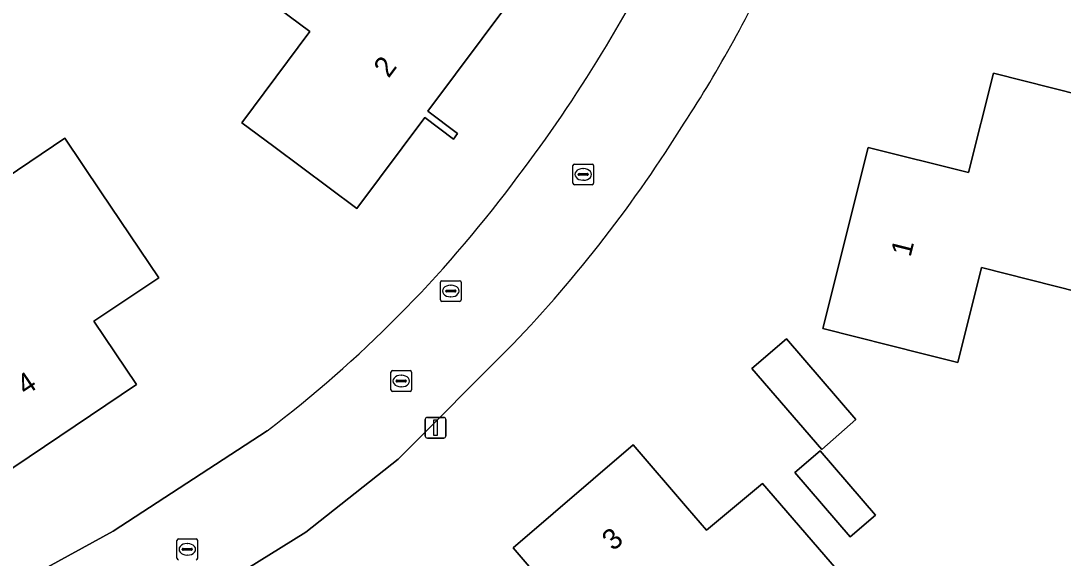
# Model space of a CAD drawing. Extents: x 163266 to 164362, y 381528 to 382286.
# Drawn here: x 163539 to 163589.4, y 381700.8 to 381726.8 of the extents above; entities that cross this region are included whole.
import ezdxf

# ---------------------------------------------------------------- set-up
doc = ezdxf.new("R2010")
doc.units = 0
for name, color, linetype in [('IMGEO_Erf', 7, 'Continuous'), ('IMGEO_Kolk', 7, 'Continuous'), ('IMGEO_Lichtmast', 7, 'Continuous'), ('IMGEO_Pand', 7, 'Continuous'), ('IMGEO_Pand_nummerreeks', 7, 'Continuous'), ('IMGEO_Rijbaan_lokaal_open', 7, 'Continuous'), ('IMGEO_Rioolput', 7, 'Continuous')]:
    doc.layers.add(name, color=color, linetype=linetype)

msp = doc.modelspace()

# ---------------------------------------------------------------- linework, layer by layer
at = {"layer": 'IMGEO_Erf'}
for points in [[(163549.68, 381721.855), (163552.971, 381726.256), (163550.977, 381727.747), (163552.146, 381729.31), (163555.14, 381733.314), (163562.638, 381727.707), (163558.675, 381722.407), (163560.106, 381721.337), (163559.903, 381721.065), (163558.519, 381722.101), (163555.231, 381717.704), (163551.227, 381720.698)], [(163593.618, 381712.787), (163585.424, 381714.85), (163584.271, 381710.27), (163582.595, 381710.692), (163577.746, 381711.913), (163579.95, 381720.664), (163584.797, 381719.444), (163586.005, 381724.241), (163595.877, 381721.756), (163594.656, 381716.908)], [(163529.669, 381712.111), (163529.859, 381713.529), (163532.747, 381715.472), (163534.065, 381715.214), (163535.41, 381713.216), (163537.863, 381714.866), (163535.992, 381717.646), (163541.13, 381721.104), (163542.874, 381718.513), (163545.665, 381714.364), (163542.533, 381712.256), (163544.586, 381709.204), (163537.163, 381704.209), (163533.959, 381708.972), (163532.459, 381707.962)], [(163577.705, 381706.07), (163574.329, 381709.98), (163575.991, 381711.415), (163579.354, 381707.505)], [(163569.707, 381687.944), (163569.631, 381688.032), (163568.971, 381688.802), (163565.158, 381693.246), (163567.779, 381695.495), (163566.05, 381697.51), (163562.794, 381701.304), (163568.596, 381706.282), (163571.22, 381703.224), (163572.125, 381702.168), (163574.843, 381704.413), (163578.11, 381700.628), (163580.086, 381698.34), (163575.344, 381694.271), (163574.181, 381695.626), (163571.866, 381693.639), (163572.506, 381692.893), (163573.028, 381692.284), (163573.764, 381691.426)], [(163579.077, 381701.842), (163576.399, 381704.943), (163577.617, 381705.994), (163580.296, 381702.895)]]:
    msp.add_lwpolyline(points, close=True, dxfattribs=at)
for points in [[(163562.772, 381711.146), (163557.229, 381705.595), (163552.771, 381702.059), (163545.294, 381697.408), (163539.446, 381694.524), (163532.966, 381691.972), (163523.182, 381688.767), (163513.655, 381685.838), (163510.055, 381684.458)], [(163509.739, 381689.939), (163515.167, 381692.112), (163530.227, 381696.265), (163534.828, 381697.975), (163539.797, 381700.104), (163543.47, 381702.108), (163550.9, 381706.962)]]:
    msp.add_lwpolyline(points, dxfattribs=at)
for centre, radius, start, end in [((163506.404, 381762.133), 71.026, 322.50047, 334.09087), ((163523.806, 381752.939), 56.567, 326.6475, 336.0576), ((163515.709, 381756.167), 65.129, 316.27049, 328.19203), ((163514.08, 381755.388), 60.834, 307.24677, 323.13863)]:
    msp.add_arc(centre, radius, start, end, dxfattribs=at)
at = {"layer": 'IMGEO_Kolk'}
for p, q in [((163565.677, 381718.93), (163565.677, 381719.782)), ((163565.752, 381719.856), (163566.604, 381719.856)), ((163566.165, 381719.636), (163566.19, 381719.636)), ((163566.678, 381719.782), (163566.678, 381718.93)), ((163565.936, 381719.35), (163565.936, 381719.362)), ((163566.374, 381719.313), (163565.976, 381719.313)), ((163565.979, 381719.399), (163566.377, 381719.399)), ((163566.188, 381719.076), (163566.163, 381719.076)), ((163566.42, 381719.362), (163566.42, 381719.35)), ((163566.604, 381718.856), (163565.752, 381718.856)), ((163556.885, 381708.946), (163556.885, 381709.798)), ((163556.96, 381709.872), (163557.812, 381709.872)), ((163557.373, 381709.652), (163557.398, 381709.652)), ((163557.886, 381709.798), (163557.886, 381708.946)), ((163557.144, 381709.366), (163557.144, 381709.378)), ((163557.582, 381709.329), (163557.184, 381709.329)), ((163557.187, 381709.415), (163557.585, 381709.415)), ((163557.396, 381709.092), (163557.371, 381709.092)), ((163557.628, 381709.378), (163557.628, 381709.366)), ((163557.812, 381708.872), (163556.96, 381708.872)), ((163546.548, 381700.811), (163546.548, 381701.663)), ((163546.623, 381701.737), (163547.475, 381701.737)), ((163547.036, 381701.517), (163547.061, 381701.517)), ((163547.549, 381701.663), (163547.549, 381700.811)), ((163546.807, 381701.231), (163546.807, 381701.243)), ((163547.245, 381701.194), (163546.847, 381701.194)), ((163546.85, 381701.28), (163547.248, 381701.28)), ((163547.059, 381700.957), (163547.034, 381700.957)), ((163547.291, 381701.243), (163547.291, 381701.231))]:
    msp.add_line(p, q, dxfattribs=at)
for points in [[(163565.677, 381718.93), (163565.677, 381719.782)], [(163565.752, 381719.856), (163566.604, 381719.856)], [(163566.678, 381719.782), (163566.678, 381718.93)], [(163566.604, 381718.856), (163565.752, 381718.856)], [(163556.885, 381708.946), (163556.885, 381709.798)], [(163556.96, 381709.872), (163557.812, 381709.872)], [(163557.886, 381709.798), (163557.886, 381708.946)], [(163557.812, 381708.872), (163556.96, 381708.872)], [(163546.548, 381700.811), (163546.548, 381701.663)], [(163546.623, 381701.737), (163547.475, 381701.737)], [(163547.549, 381701.663), (163547.549, 381700.811)]]:
    msp.add_lwpolyline(points, dxfattribs=at)
for centre, radius, start, end in [((163565.754, 381719.78), 0.0765, 91.552, 178.448), ((163565.754, 381719.78), 0.0765, 91.552, 178.448), ((163566.602, 381719.78), 0.0765, 1.552, 88.448), ((163566.602, 381719.78), 0.0765, 1.552, 88.448), ((163565.976, 381719.359), 0.0403, 85.8775, 175.7526), ((163565.973, 381719.349), 0.0366, 178.938, 274.7102), ((163566.377, 381719.356), 0.043, 264.8664, 352.4533), ((163566.381, 381719.361), 0.0386, 1.7309, 96.639), ((163565.754, 381718.932), 0.0765, 181.552, 268.448), ((163565.754, 381718.932), 0.0765, 181.552, 268.448), ((163566.602, 381718.932), 0.0765, 271.552, 358.448), ((163566.602, 381718.932), 0.0765, 271.552, 358.448), ((163556.962, 381709.796), 0.0765, 91.552, 178.448), ((163556.962, 381709.796), 0.0765, 91.552, 178.448), ((163557.81, 381709.796), 0.0765, 1.552, 88.448), ((163557.81, 381709.796), 0.0765, 1.552, 88.448), ((163556.962, 381708.948), 0.0765, 181.552, 268.448), ((163556.962, 381708.948), 0.0765, 181.552, 268.448), ((163557.184, 381709.375), 0.0403, 85.8775, 175.7526), ((163557.181, 381709.365), 0.0366, 178.938, 274.7102), ((163557.585, 381709.372), 0.043, 264.8664, 352.4533), ((163557.589, 381709.377), 0.0386, 1.7309, 96.639), ((163557.81, 381708.948), 0.0765, 271.552, 358.448), ((163557.81, 381708.948), 0.0765, 271.552, 358.448), ((163546.625, 381701.661), 0.0765, 91.552, 178.448), ((163546.625, 381701.661), 0.0765, 91.552, 178.448), ((163547.473, 381701.661), 0.0765, 1.552, 88.448), ((163547.473, 381701.661), 0.0765, 1.552, 88.448), ((163546.847, 381701.24), 0.0403, 85.8775, 175.7526), ((163546.844, 381701.23), 0.0366, 178.938, 274.7102), ((163547.248, 381701.237), 0.043, 264.8664, 352.4533), ((163547.252, 381701.242), 0.0386, 1.7309, 96.639), ((163546.625, 381700.813), 0.0765, 181.552, 268.448), ((163546.625, 381700.813), 0.0765, 181.552, 268.448), ((163547.473, 381700.813), 0.0765, 271.552, 358.448), ((163547.473, 381700.813), 0.0765, 271.552, 358.448)]:
    msp.add_arc(centre, radius, start, end, dxfattribs=at)
for centre, major_axis, ratio, start_param, end_param in [((163566.164, 381719.356), (-0.387, 0.002), 0.722429, 4.712389, 7.853982), ((163566.189, 381719.356), (-0.39, 0.002), 0.717154, 1.570796, 4.712389), ((163557.372, 381709.372), (-0.387, 0.002), 0.722429, 4.712389, 7.853982), ((163557.397, 381709.372), (-0.39, 0.002), 0.717154, 1.570796, 4.712389), ((163547.035, 381701.237), (-0.387, 0.002), 0.722429, 4.712389, 7.853982), ((163547.06, 381701.237), (-0.39, 0.002), 0.717154, 1.570796, 4.712389)]:
    msp.add_ellipse(centre, major_axis=major_axis, ratio=ratio, start_param=start_param, end_param=end_param, dxfattribs=at)
at = {"layer": 'IMGEO_Lichtmast'}
for p, q in [((163558.546, 381706.714), (163558.546, 381707.514)), ((163558.546, 381707.514), (163558.546, 381706.714)), ((163558.646, 381707.614), (163559.436, 381707.614)), ((163559.436, 381707.614), (163558.646, 381707.614)), ((163559.536, 381707.514), (163559.536, 381706.714)), ((163559.536, 381706.714), (163559.536, 381707.514)), ((163559.436, 381706.614), (163558.646, 381706.614)), ((163558.646, 381706.614), (163559.436, 381706.614))]:
    msp.add_line(p, q, dxfattribs=at)
msp.add_lwpolyline([(163558.966, 381707.489), (163559.116, 381707.489), (163559.116, 381706.739), (163558.966, 381706.739), (163558.966, 381707.489)], dxfattribs=at)
for centre, start, end in [((163558.646, 381707.514), 90, 180), ((163558.646, 381707.514), 90, 180), ((163559.436, 381707.514), 0, 90), ((163559.436, 381707.514), 360, 90), ((163558.646, 381706.714), 180, 270), ((163558.646, 381706.714), 180, 270), ((163559.436, 381706.714), 270, 0), ((163559.436, 381706.714), 270, 0)]:
    msp.add_arc(centre, 0.1, start, end, dxfattribs=at)
at = {"layer": 'IMGEO_Pand'}
for points in [[(163552.146, 381729.31), (163550.977, 381727.747), (163552.971, 381726.256), (163549.68, 381721.855), (163551.227, 381720.698), (163555.231, 381717.704), (163558.519, 381722.101), (163559.903, 381721.065), (163560.106, 381721.337), (163558.675, 381722.407), (163562.638, 381727.707), (163555.14, 381733.314)], [(163594.656, 381716.908), (163595.877, 381721.756), (163586.005, 381724.241), (163584.797, 381719.444), (163579.95, 381720.664), (163577.746, 381711.913), (163582.595, 381710.692), (163584.271, 381710.27), (163585.424, 381714.85), (163593.618, 381712.787)], [(163542.874, 381718.513), (163541.13, 381721.104), (163535.992, 381717.646), (163537.863, 381714.866), (163535.41, 381713.216), (163534.065, 381715.214), (163532.747, 381715.472), (163529.859, 381713.529), (163529.669, 381712.111), (163532.459, 381707.962), (163533.959, 381708.972), (163537.163, 381704.209), (163544.586, 381709.204), (163542.533, 381712.256), (163545.665, 381714.364)], [(163574.329, 381709.98), (163577.705, 381706.07), (163579.354, 381707.505), (163575.991, 381711.415)], [(163580.086, 381698.34), (163578.11, 381700.628), (163574.843, 381704.413), (163572.125, 381702.168), (163571.22, 381703.224), (163568.596, 381706.282), (163562.794, 381701.304), (163566.05, 381697.51), (163567.779, 381695.495), (163565.158, 381693.246), (163568.971, 381688.802), (163569.631, 381688.032), (163569.707, 381687.944), (163573.764, 381691.426), (163573.028, 381692.284), (163572.506, 381692.893), (163571.866, 381693.639), (163574.181, 381695.626), (163575.344, 381694.271)], [(163580.296, 381702.895), (163577.617, 381705.994), (163576.399, 381704.943), (163579.077, 381701.842)]]:
    msp.add_lwpolyline(points, close=True, dxfattribs=at)
at = {"layer": 'IMGEO_Rijbaan_lokaal_open'}
for points in [[(163510.055, 381684.458), (163513.655, 381685.838), (163523.182, 381688.767), (163532.966, 381691.972), (163539.446, 381694.524), (163545.294, 381697.408), (163552.771, 381702.059), (163557.229, 381705.595), (163562.772, 381711.146)], [(163550.9, 381706.962), (163543.47, 381702.108), (163539.797, 381700.104), (163534.828, 381697.975), (163530.227, 381696.265), (163515.167, 381692.112), (163509.739, 381689.939)]]:
    msp.add_lwpolyline(points, dxfattribs=at)
for centre, radius, start, end in [((163506.404, 381762.133), 71.026, 322.50047, 334.09087), ((163523.806, 381752.939), 56.567, 326.6475, 336.0576), ((163515.709, 381756.167), 65.129, 316.27049, 328.19203), ((163514.08, 381755.388), 60.834, 307.24677, 323.13863)]:
    msp.add_arc(centre, radius, start, end, dxfattribs=at)
at = {"layer": 'IMGEO_Rioolput'}
for p, q in [((163559.277, 381713.294), (163559.277, 381714.146)), ((163559.352, 381714.22), (163560.204, 381714.22)), ((163559.765, 381714), (163559.79, 381714)), ((163560.278, 381714.146), (163560.278, 381713.294)), ((163559.536, 381713.714), (163559.536, 381713.726)), ((163559.974, 381713.677), (163559.576, 381713.677)), ((163559.579, 381713.763), (163559.977, 381713.763)), ((163560.02, 381713.726), (163560.02, 381713.714)), ((163560.204, 381713.22), (163559.352, 381713.22)), ((163559.788, 381713.44), (163559.763, 381713.44))]:
    msp.add_line(p, q, dxfattribs=at)
for points in [[(163559.277, 381713.294), (163559.277, 381714.146)], [(163559.352, 381714.22), (163560.204, 381714.22)], [(163560.278, 381714.146), (163560.278, 381713.294)], [(163560.204, 381713.22), (163559.352, 381713.22)]]:
    msp.add_lwpolyline(points, dxfattribs=at)
for centre, radius, start, end in [((163559.354, 381714.144), 0.0765, 91.552, 178.448), ((163559.354, 381714.144), 0.0765, 91.552, 178.448), ((163560.202, 381714.144), 0.0765, 1.552, 88.448), ((163560.202, 381714.144), 0.0765, 1.552, 88.448), ((163559.576, 381713.723), 0.0403, 85.8775, 175.7526), ((163559.573, 381713.713), 0.0366, 178.938, 274.7102), ((163559.977, 381713.72), 0.043, 264.8664, 352.4533), ((163559.981, 381713.725), 0.0386, 1.7309, 96.639), ((163559.354, 381713.296), 0.0765, 181.552, 268.448), ((163559.354, 381713.296), 0.0765, 181.552, 268.448), ((163560.202, 381713.296), 0.0765, 271.552, 358.448), ((163560.202, 381713.296), 0.0765, 271.552, 358.448)]:
    msp.add_arc(centre, radius, start, end, dxfattribs=at)
for centre, major_axis, ratio, start_param, end_param in [((163559.764, 381713.72), (-0.387, 0.002), 0.722429, 4.712389, 7.853982), ((163559.789, 381713.72), (-0.39, 0.002), 0.717154, 1.570796, 4.712389)]:
    msp.add_ellipse(centre, major_axis=major_axis, ratio=ratio, start_param=start_param, end_param=end_param, dxfattribs=at)

# ---------------------------------------------------------------- texts
at = {"layer": 'IMGEO_Pand_nummerreeks'}
for s, rotation, p in [('2', 53.2115, (163556.773, 381723.975)), ('1', 75.8637, (163581.989, 381715.331)), ('4', 33.9369, (163539.239, 381708.643)), ('3', 40.6284, (163567.622, 381701.124))]:
    msp.add_text(s, height=1, rotation=rotation, dxfattribs=at).set_placement(p)

doc.saveas('drawing.dxf')
